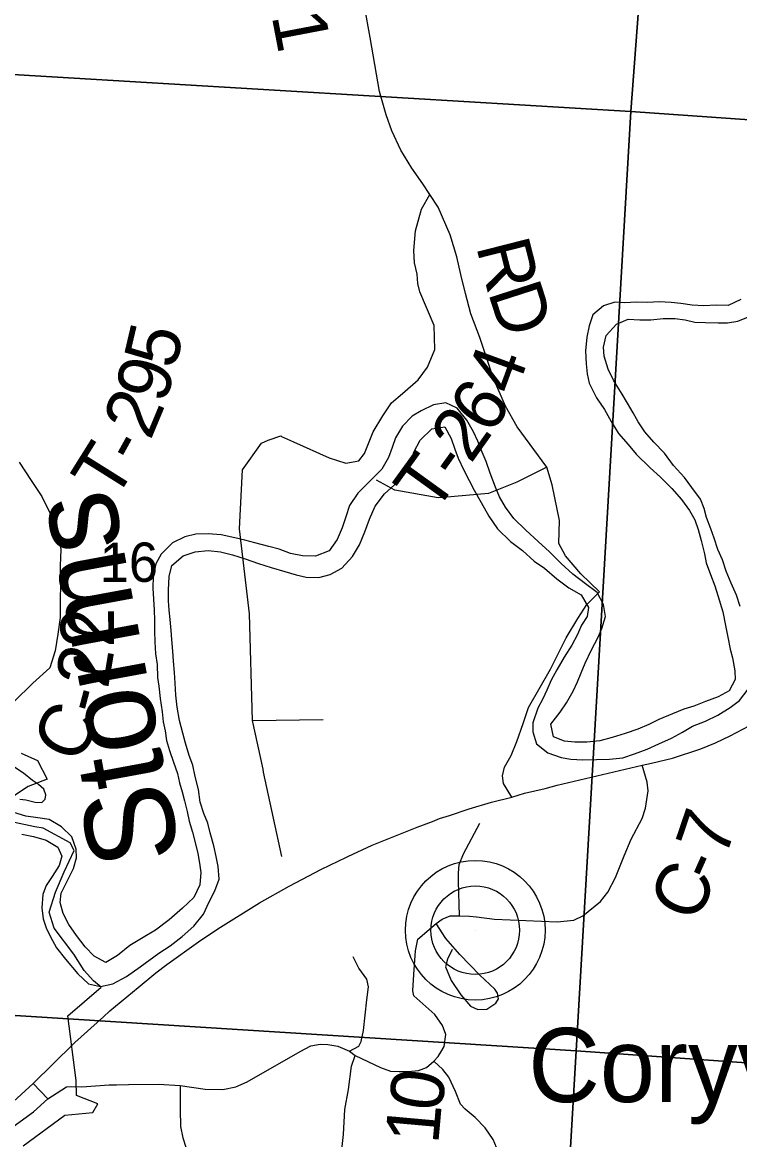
# Model space of a CAD drawing. Extents: x 0 to 34, y 0 to 22.
# Drawn here: x 3.016 to 3.78, y 16.363 to 17.554 of the extents above; entities that cross this region are included whole.
import ezdxf

# ---------------------------------------------------------------- set-up
doc = ezdxf.new("R2010")
doc.units = 0
for name, color, linetype in [('GM_X_Corporation', 7, 'Continuous'), ('GM_X_County_Road', 7, 'Continuous'), ('GM_X_County_Road_Text', 7, 'Continuous'), ('GM_X_Major_River', 7, 'Continuous'), ('GM_X_Minor_River', 7, 'Continuous'), ('GM_X_Minor_River_Text', 7, 'Continuous'), ('GM_X_Section_Text', 7, 'Continuous'), ('GM_X_State_Route', 7, 'Continuous'), ('GM_X_Township_Road', 7, 'Continuous'), ('GM_X_Township_Road_Text', 7, 'Continuous'), ('GM_X_Unincorporated', 7, 'Continuous'), ('GM_X_Unincorporated_Location', 7, 'Continuous'), ('GM_X_Unincorporated_Text', 7, 'Continuous')]:
    doc.layers.add(name, color=color, linetype=linetype)

msp = doc.modelspace()

# ---------------------------------------------------------------- linework, layer by layer
at = {"layer": 'GM_X_Corporation'}
for points in [[(3.742, 18.4953), (3.6641, 17.4586), (2.6553, 17.519), (2.7366, 18.558)], [(4.7598, 18.4308), (4.6804, 17.3872), (3.6641, 17.4586), (3.742, 18.4953)], [(2.6553, 17.519), (3.6641, 17.4586), (3.6056, 16.4577), (2.6188, 16.52)], [(3.6641, 17.4586), (4.6804, 17.3872), (4.6087, 16.3871), (3.6056, 16.4577)], [(3.6056, 16.4577), (3.5455, 15.4266), (2.5724, 15.5017), (2.6188, 16.52)], [(4.6087, 16.3871), (4.5353, 15.3628), (3.5455, 15.4266), (3.6056, 16.4577)]]:
    msp.add_lwpolyline(points, close=True, dxfattribs=at)
for points in [[(3.013, 16.7258), (3.0194, 16.7251), (3.0294, 16.7227), (3.0363, 16.7223), (3.0398, 16.7257), (3.0408, 16.7305), (3.0385, 16.7364), (3.0329, 16.7413), (3.0264, 16.7457), (3.0167, 16.7535), (3.0056, 16.7609)], [(3.0166, 16.3566), (3.0609, 16.3891), (3.0907, 16.3921), (3.096, 16.4011), (3.0732, 16.41), (3.0729, 16.4262), (3.064, 16.4949), (3.0996, 16.5255), (3.0913, 16.5323), (3.0815, 16.5432), (3.0705, 16.5607), (3.0494, 16.5885), (3.0443, 16.6056), (3.0508, 16.6268), (3.0602, 16.6485), (3.0707, 16.6711), (3.0665, 16.6794), (3.0378, 16.6951), (3.0289, 16.6965), (3.0022, 16.702)]]:
    msp.add_lwpolyline(points, dxfattribs=at)
at = {"layer": 'GM_X_County_Road'}
for points in [[(3.5371, 16.7279), (3.5284, 16.7427), (3.5273, 16.7507), (3.5295, 16.7598), (3.5364, 16.7725), (3.5425, 16.7873), (3.5494, 16.8066), (3.555, 16.8235), (3.5785, 16.8642), (3.595, 16.8979), (3.6074, 16.9184), (3.6169, 16.9333), (3.6305, 16.9469), (3.6106, 16.9661), (3.5945, 16.9852), (3.5873, 16.9983), (3.5879, 17.0227), (3.5802, 17.0607), (3.5744, 17.0795), (3.5427, 17.1224), (3.5305, 17.1447), (3.5177, 17.174), (3.503, 17.2177), (3.4935, 17.2431), (3.4877, 17.2645), (3.483, 17.2848), (3.4786, 17.3036), (3.4713, 17.3273), (3.4585, 17.3566), (3.4498, 17.3701), (3.4422, 17.3814), (3.4305, 17.3981), (3.419, 17.4174), (3.4093, 17.4378), (3.4034, 17.4551), (3.3962, 17.48), (3.3864, 17.5373), (3.374, 17.6045)], [(3.1161, 16.4215), (3.1289, 16.4217), (3.1608, 16.422), (3.1837, 16.4208), (3.2103, 16.4167), (3.2294, 16.4164), (3.2431, 16.4192), (3.2553, 16.4245), (3.3117, 16.4568), (3.3229, 16.463), (3.333, 16.4649), (3.3411, 16.4643), (3.3518, 16.4626), (3.3642, 16.4572), (3.3704, 16.4526), (3.3973, 16.4398), (3.4079, 16.4359), (3.4172, 16.4356), (3.4268, 16.4356), (3.4377, 16.4366), (3.4463, 16.4401), (3.454, 16.4468), (3.4588, 16.4518), (3.4614, 16.4561), (3.4649, 16.4622), (3.4667, 16.4752), (3.4633, 16.4848), (3.455, 16.4965), (3.4327, 16.5162), (3.4316, 16.5216), (3.4329, 16.5391), (3.4345, 16.5642), (3.437, 16.5767), (3.4566, 16.5935), (3.4631, 16.5981), (3.4715, 16.6017), (3.4813, 16.6017), (3.4921, 16.6013), (3.4994, 16.6006), (3.5186, 16.5981), (3.5856, 16.5952), (3.6034, 16.597), (3.6128, 16.6014), (3.6317, 16.6169), (3.6396, 16.6267), (3.6476, 16.6423), (3.6567, 16.6655), (3.6643, 16.6833), (3.6762, 16.7054), (3.6795, 16.7163), (3.6824, 16.7348), (3.6813, 16.7438), (3.6762, 16.762)], [(3.4813, 16.6017), (3.4802, 16.6383), (3.4805, 16.647), (3.4809, 16.6561), (3.4856, 16.6677), (3.503, 16.7003)], [(3.0271, 16.4227), (3.0429, 16.4064), (3.0625, 16.4192), (3.0679, 16.4198), (3.0791, 16.4192), (3.1082, 16.4214), (3.1161, 16.4215)]]:
    msp.add_lwpolyline(points, dxfattribs=at)
at = {"layer": 'GM_X_Major_River'}
for points in [[(3.781, 17.2584), (3.7677, 17.252), (3.7549, 17.2523), (3.7416, 17.2516), (3.7292, 17.2523), (3.7171, 17.2538), (3.7069, 17.255), (3.694, 17.2557), (3.6819, 17.255), (3.6698, 17.2553), (3.6577, 17.2546), (3.6468, 17.2553), (3.635, 17.2515), (3.6233, 17.242), (3.6195, 17.2303), (3.6169, 17.2181), (3.6158, 17.2037), (3.6165, 17.1897), (3.6173, 17.179), (3.6195, 17.1692), (3.6275, 17.1536), (3.6358, 17.1411), (3.643, 17.1282), (3.6509, 17.1153), (3.6611, 17.1036), (3.6698, 17.0933), (3.6845, 17.0789), (3.6955, 17.069), (3.7076, 17.0569), (3.7178, 17.0451), (3.7265, 17.0334), (3.7321, 17.0235), (3.7356, 17.0133), (3.739, 17.0015), (3.7423, 16.9871), (3.7442, 16.9776), (3.7488, 16.9651), (3.7533, 16.953), (3.7567, 16.9427), (3.762, 16.9253), (3.765, 16.9108), (3.7673, 16.8983), (3.7699, 16.8858), (3.7722, 16.8763), (3.7748, 16.8627), (3.7752, 16.8532), (3.7688, 16.8414), (3.7571, 16.835), (3.7435, 16.83), (3.731, 16.8251)], [(3.7805, 16.931), (3.7764, 16.9431), (3.7707, 16.956), (3.7654, 16.9689), (3.7616, 16.9807), (3.7567, 16.9917), (3.7526, 17.0038), (3.7492, 17.014), (3.7446, 17.0258), (3.742, 17.0357), (3.7382, 17.0455), (3.7291, 17.058), (3.7212, 17.0687), (3.7095, 17.0812), (3.6997, 17.0945), (3.6883, 17.1062), (3.6789, 17.1172), (3.6717, 17.1278), (3.6664, 17.1373), (3.6603, 17.1479), (3.6547, 17.1574), (3.646, 17.1715), (3.6399, 17.184), (3.6354, 17.1977), (3.635, 17.2075), (3.6377, 17.2197), (3.6486, 17.2318), (3.6611, 17.2371), (3.6736, 17.2364), (3.6853, 17.2364), (3.6985, 17.2379), (3.711, 17.2379), (3.722, 17.2364), (3.7322, 17.2341), (3.7435, 17.2337), (3.7571, 17.2334), (3.767, 17.2334), (3.7779, 17.2353), (3.7893, 17.2398)], [(3.731, 16.8251), (3.7204, 16.8217), (3.7083, 16.8167), (3.6939, 16.8107), (3.683, 16.8053), (3.6713, 16.8004), (3.658, 16.7958), (3.644, 16.7917), (3.6308, 16.7879), (3.6172, 16.7867), (3.6043, 16.7867), (3.5934, 16.7878), (3.5817, 16.7924), (3.5786, 16.8057), (3.5885, 16.8186), (3.5953, 16.8284), (3.6025, 16.841), (3.607, 16.8508), (3.6112, 16.8603), (3.6153, 16.8709), (3.6221, 16.885), (3.6293, 16.8983), (3.6331, 16.9078), (3.6369, 16.9203), (3.635, 16.9332), (3.6282, 16.9461), (3.6157, 16.9552), (3.6021, 16.9654), (3.5896, 16.9768), (3.5772, 16.9893), (3.5654, 17.0003), (3.5522, 17.0124), (3.5394, 17.025), (3.5303, 17.0371), (3.5242, 17.0481), (3.5197, 17.0583), (3.514, 17.0731), (3.5099, 17.0857), (3.5054, 17.0955), (3.5008, 17.1073), (3.4963, 17.1171), (3.4891, 17.1297), (3.4789, 17.1426), (3.4668, 17.1482), (3.4536, 17.146), (3.4407, 17.1395), (3.4309, 17.1338), (3.4207, 17.1232), (3.4131, 17.1107), (3.4097, 17.1004), (3.4059, 17.0898), (3.3988, 17.0776), (3.373, 17.0518), (3.3643, 17.0389), (3.3602, 17.0268), (3.3564, 17.015), (3.3511, 17.0025), (3.3424, 16.9903), (3.328, 16.9846), (3.3141, 16.985), (3.3012, 16.9877), (3.2891, 16.9922), (3.2781, 16.9952), (3.2634, 16.999), (3.2528, 17.0017), (3.2419, 17.0043), (3.2275, 17.0074), (3.2135, 17.0085), (3.2003, 17.0081), (3.1886, 17.0055), (3.1757, 16.999), (3.1636, 16.9869), (3.1579, 16.9766), (3.1549, 16.9633), (3.1545, 16.9508), (3.156, 16.9273), (3.1564, 16.9167), (3.1564, 16.9049), (3.1568, 16.8935), (3.1575, 16.8806), (3.1594, 16.8692), (3.1598, 16.8556), (3.1609, 16.8461), (3.1624, 16.8332), (3.1647, 16.8188), (3.1658, 16.8082), (3.1677, 16.7987), (3.1692, 16.7884), (3.1723, 16.7778), (3.1768, 16.7653), (3.181, 16.7532), (3.1832, 16.7433), (3.1859, 16.7338), (3.1885, 16.7239), (3.1912, 16.7126), (3.1934, 16.7023), (3.1968, 16.6906), (3.1998, 16.6796), (3.2025, 16.6678), (3.2044, 16.6576), (3.2059, 16.6477)], [(3.2085, 16.6033), (3.2146, 16.6166), (3.2206, 16.628), (3.2252, 16.6405), (3.2244, 16.6542), (3.2221, 16.6648), (3.2195, 16.6762), (3.2157, 16.6898), (3.2131, 16.7001), (3.2089, 16.7107), (3.2051, 16.7228), (3.2033, 16.7361), (3.1999, 16.7501), (3.1972, 16.7619), (3.1934, 16.7725), (3.1893, 16.7854), (3.1866, 16.796), (3.1829, 16.8097), (3.1806, 16.8237), (3.1791, 16.8366), (3.1783, 16.8495), (3.1776, 16.8609), (3.1768, 16.873), (3.1761, 16.8837), (3.1749, 16.8958), (3.1742, 16.9057), (3.173, 16.9174), (3.1719, 16.9273), (3.1715, 16.9372), (3.1715, 16.9485), (3.1719, 16.963), (3.1749, 16.9747), (3.187, 16.985), (3.1999, 16.9895), (3.2135, 16.9907), (3.2267, 16.9892), (3.2396, 16.9861), (3.2532, 16.982), (3.2672, 16.977), (3.2808, 16.9725), (3.2952, 16.9683), (3.3073, 16.9649), (3.3182, 16.9623), (3.3314, 16.9619), (3.3435, 16.9653), (3.356, 16.9718), (3.3674, 16.9843), (3.3749, 16.9968), (3.3806, 17.0108), (3.3855, 17.0241), (3.3916, 17.0382), (3.4014, 17.0511), (3.412, 17.0606), (3.4233, 17.0731), (3.4301, 17.086), (3.4328, 17.0955), (3.4396, 17.1084), (3.4521, 17.1205), (3.4657, 17.1224), (3.4725, 17.1103), (3.4766, 17.0989), (3.48, 17.0891), (3.4861, 17.0765), (3.4917, 17.0652), (3.497, 17.0549), (3.5046, 17.042), (3.5125, 17.0272), (3.522, 17.0139), (3.5356, 17.0003), (3.5484, 16.9908), (3.5609, 16.9794), (3.5719, 16.9718), (3.5851, 16.9605), (3.5979, 16.951), (3.6112, 16.9434), (3.6187, 16.9301), (3.6176, 16.9206), (3.6115, 16.9112), (3.607, 16.9013), (3.601, 16.8899), (3.593, 16.877), (3.5851, 16.8637), (3.579, 16.8527), (3.5745, 16.8421), (3.5703, 16.8326), (3.565, 16.8227), (3.5597, 16.8072), (3.5597, 16.7977), (3.5635, 16.7848), (3.5756, 16.7753), (3.5896, 16.7704), (3.6002, 16.7685), (3.6127, 16.7678), (3.6274, 16.7681), (3.6414, 16.7685), (3.6554, 16.77), (3.6678, 16.7742), (3.6815, 16.7792), (3.6939, 16.7849), (3.7072, 16.7909), (3.7189, 16.7974)], [(3.7189, 16.7974), (3.7298, 16.8035), (3.7435, 16.8088), (3.7567, 16.8152), (3.7699, 16.8236), (3.7797, 16.8308), (3.7888, 16.8429)], [(3.2059, 16.6477), (3.2048, 16.6344), (3.1983, 16.6211), (3.1862, 16.6098), (3.1722, 16.5972), (3.1575, 16.5862), (3.1443, 16.5786), (3.1303, 16.5699), (3.117, 16.5593), (3.1046, 16.5517), (3.0921, 16.5585), (3.0826, 16.5684), (3.0732, 16.5805), (3.0653, 16.5923), (3.0592, 16.604), (3.0558, 16.6158), (3.0569, 16.6256), (3.0634, 16.6385), (3.0702, 16.6518), (3.0732, 16.6632), (3.0728, 16.6727), (3.0683, 16.6856), (3.0573, 16.6962), (3.0441, 16.7042), (3.032, 16.706), (3.0192, 16.7076), (3.0067, 16.7117)], [(3.015, 16.6886), (3.0275, 16.6859), (3.0411, 16.6821), (3.0535, 16.6746), (3.0577, 16.6651), (3.0547, 16.6552), (3.0475, 16.6435), (3.0411, 16.634), (3.0373, 16.6241), (3.0365, 16.6101), (3.0377, 16.5983), (3.0411, 16.5888), (3.0456, 16.5793), (3.052, 16.5676), (3.0615, 16.5555), (3.0747, 16.5399), (3.086, 16.5289), (3.0989, 16.5263), (3.1121, 16.5289), (3.1265, 16.5369), (3.1412, 16.5471), (3.1609, 16.5616), (3.173, 16.5695), (3.1858, 16.5794), (3.1983, 16.5904), (3.2085, 16.6033)]]:
    msp.add_lwpolyline(points, dxfattribs=at)
at = {"layer": 'GM_X_Minor_River'}
for points in [[(3.0122, 17.0849), (3.025, 17.0655), (3.0363, 17.0483), (3.0454, 17.0301), (3.054, 17.0099), (3.0566, 16.992), (3.0558, 16.9745), (3.0562, 16.9551), (3.0558, 16.9376), (3.0561, 16.9193), (3.0534, 16.9018), (3.0507, 16.884), (3.045, 16.8657), (3.0268, 16.8494), (3.0067, 16.8296)], [(3.0145, 16.7748), (3.0319, 16.7672), (3.0421, 16.747), (3.022, 16.7395), (2.9935, 16.7204)]]:
    msp.add_lwpolyline(points, dxfattribs=at)
at = {"layer": 'GM_X_State_Route'}
for p, q in [((3.6762, 16.762), (3.686, 16.7643)), ((3.0715, 16.4664), (3.102, 16.494)), ((2.9497, 16.3524), (3.0271, 16.4227))]:
    msp.add_line(p, q, dxfattribs=at)
for points in [[(3.686, 16.7643), (3.7085, 16.7696), (3.7386, 16.7794), (3.7542, 16.7858), (3.7698, 16.7933), (3.7899, 16.8041)], [(3.5371, 16.7279), (3.5508, 16.7321), (3.5726, 16.7373), (3.5853, 16.7406), (3.6762, 16.762)], [(3.102, 16.494), (3.1088, 16.5002), (3.1391, 16.5253), (3.158, 16.5407), (3.1695, 16.5496), (3.2033, 16.5739), (3.224, 16.5878), (3.2682, 16.6153), (3.2999, 16.6333), (3.3345, 16.6514), (3.3611, 16.6641), (3.3624, 16.6646), (3.3885, 16.6767), (3.4167, 16.6883), (3.4364, 16.6961), (3.4525, 16.702), (3.4601, 16.7051), (3.4709, 16.7083), (3.4917, 16.7154), (3.5156, 16.7225), (3.5371, 16.7279)], [(3.0271, 16.4227), (3.07, 16.465), (3.0715, 16.4664)]]:
    msp.add_lwpolyline(points, dxfattribs=at)
at = {"layer": 'GM_X_Township_Road'}
msp.add_line((3.2609, 16.8095), (3.336, 16.8108), dxfattribs=at)
for points in [[(3.2918, 17.1124), (3.3044, 17.1065), (3.3425, 17.0897), (3.3603, 17.0839), (3.3743, 17.0863), (3.3801, 17.0941), (3.3895, 17.1174), (3.3998, 17.1342), (3.4089, 17.148), (3.4206, 17.1579), (3.4373, 17.1726), (3.4472, 17.1863), (3.4553, 17.2051), (3.4545, 17.2306), (3.4393, 17.2664), (3.4369, 17.2752), (3.4364, 17.2854), (3.4333, 17.2973), (3.4326, 17.3106), (3.4347, 17.3315), (3.441, 17.3544), (3.4498, 17.3701)], [(3.2721, 16.7578), (3.2609, 16.8095), (3.2576, 16.9234), (3.247, 17.0138), (3.2503, 17.0767), (3.2705, 17.105), (3.2774, 17.1082), (3.2909, 17.1128), (3.2918, 17.1124)], [(3.5744, 17.0795), (3.5426, 17.0636), (3.5122, 17.0516), (3.4639, 17.0472)], [(3.4639, 17.0472), (3.4587, 17.0468), (3.4124, 17.055), (3.3929, 17.0656)], [(3.2922, 16.6646), (3.2727, 16.7547), (3.2721, 16.7578)], [(3.4736, 16.5658), (3.4687, 16.5555), (3.4664, 16.5471), (3.4725, 16.5326), (3.4828, 16.5173), (3.4931, 16.5054), (3.5008, 16.5016), (3.5107, 16.502), (3.5202, 16.5085), (3.5229, 16.5131), (3.5218, 16.5192), (3.5191, 16.5234), (3.503, 16.5383), (3.4816, 16.5605), (3.4667, 16.5773), (3.4566, 16.5935)], [(3.3642, 16.4572), (3.3743, 16.4628), (3.3768, 16.4675), (3.3792, 16.4795), (3.3826, 16.5119), (3.3845, 16.526), (3.3826, 16.5339), (3.3741, 16.5459), (3.3681, 16.5579)], [(3.3583, 16.256), (3.3548, 16.2736), (3.3519, 16.2967), (3.3519, 16.3094), (3.3535, 16.3304), (3.3579, 16.3684), (3.3591, 16.3951), (3.3633, 16.4164), (3.3662, 16.4412), (3.3704, 16.4526)], [(3.559, 16.1007), (3.5619, 16.1263), (3.5631, 16.1387), (3.5578, 16.1514), (3.5547, 16.1643), (3.5549, 16.1755), (3.5583, 16.1865), (3.5554, 16.2011), (3.5513, 16.2195), (3.5479, 16.2447), (3.543, 16.283), (3.5306, 16.3306), (3.5245, 16.3463), (3.5172, 16.3632), (3.5088, 16.3755), (3.498, 16.3868), (3.4873, 16.3956), (3.4826, 16.401), (3.477, 16.4142), (3.4702, 16.4295), (3.4638, 16.4377), (3.454, 16.4468)], [(3.1837, 16.4208), (3.1837, 16.3951), (3.1843, 16.3772), (3.1865, 16.365), (3.1899, 16.355)], [(2.9632, 16.3404), (2.9635, 16.3412), (2.9769, 16.3529), (2.9937, 16.3682), (3.0275, 16.3927), (3.0429, 16.4064)]]:
    msp.add_lwpolyline(points, dxfattribs=at)
at = {"layer": 'GM_X_Unincorporated'}
for radius in [0.0744, 0.0472]:
    msp.add_circle((3.4982, 16.5862), radius, dxfattribs=at)
at = {"layer": 'GM_X_Unincorporated_Location'}
msp.add_line((3.4982, 16.5862), (3.4982, 16.5862), dxfattribs=at)

# ---------------------------------------------------------------- texts
at = {"layer": 'GM_X_County_Road_Text'}
for s, rotation, p in [('1', 280.8308, (3.2811, 17.5608)), ('R', 284.28, (3.4989, 17.3152)), ('D', 287.8984, (3.5114, 17.2662)), ('2', 90.3391, (3.1134, 16.8875)), ('2', 80.6034, (3.1068, 16.8425)), ('-', 75.2745, (3.0997, 16.8143)), ('C', 64.3047, (3.0754, 16.7611)), ('7', 71.2453, (3.7644, 16.6616)), ('C', 65.4125, (3.7332, 16.592)), ('-', 66.0063, (3.7529, 16.635))]:
    msp.add_text(s, height=0.0568, rotation=rotation, dxfattribs=at).set_placement(p)
at = {"layer": 'GM_X_Minor_River_Text'}
msp.add_text('Storms', height=0.09472, rotation=100.4919, dxfattribs=at).set_placement((3.1844, 16.6646))
at = {"layer": 'GM_X_Section_Text'}
msp.add_text('16', height=0.04186, rotation=0, dxfattribs=at).set_placement((3.098, 16.9574))
at = {"layer": 'GM_X_Township_Road_Text'}
for s, rotation, p in [('5', 76.8256, (3.1784, 17.1828)), ('4', 69.9056, (3.5405, 17.1546)), ('9', 73.6777, (3.1677, 17.1459)), ('6', 56.4359, (3.5146, 17.1125)), ('2', 67.3819, (3.152, 17.1072)), ('2', 54.6929, (3.4933, 17.0823)), ('T', 57.9383, (3.1135, 17.0417)), ('-', 61.0862, (3.1378, 17.0806)), ('T', 54.1188, (3.4544, 17.0285)), ('-', 54.228, (3.4794, 17.063)), ('0', 81.5862, (3.4617, 16.3914)), ('1', 84.8776, (3.4587, 16.3574))]:
    msp.add_text(s, height=0.0568, rotation=rotation, dxfattribs=at).set_placement(p)
at = {"layer": 'GM_X_Unincorporated_Text'}
msp.add_text('Coryville', height=0.07898, rotation=0, dxfattribs=at).set_placement((3.5547, 16.4031))

doc.saveas('drawing.dxf')
